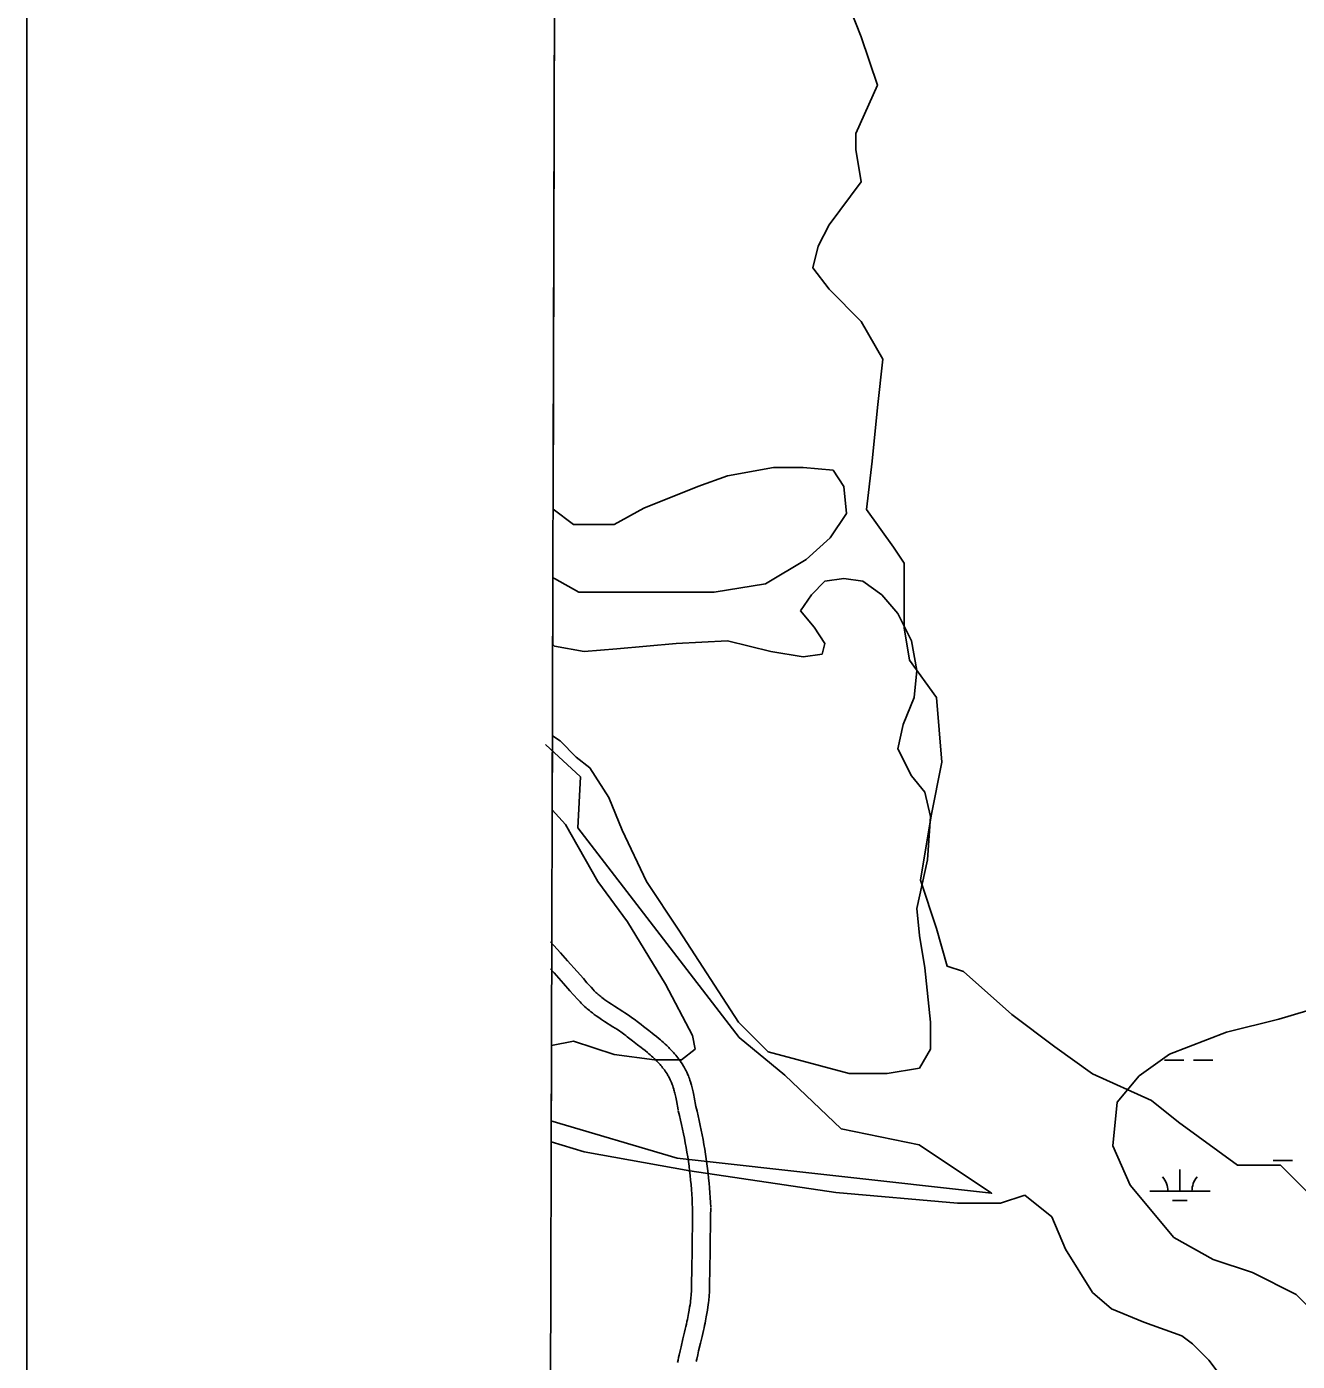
# Model space of a CAD drawing. Extents: x 3177185 to 3215018, y 812988 to 838321.
# Drawn here: x 3180518 to 3182624, y 830860 to 833072 of the extents above; entities that cross this region are included whole.
import ezdxf

# ---------------------------------------------------------------- set-up
doc = ezdxf.new("R2010")
doc.units = 0
for name, color, linetype in [('V-ANNO-SYMB', 7, 'Continuous'), ('V-GRID-FRAM', 7, 'Continuous'), ('V-ROAD-CNTR', 7, 'Continuous'), ('V-SITE-VEGE', 7, 'Continuous'), ('V-TOPO-SHOR', 7, 'Continuous'), ('V-WETL-SWMP', 7, 'Continuous')]:
    doc.layers.add(name, color=color, linetype=linetype)

msp = doc.modelspace()

# ---------------------------------------------------------------- linework, layer by layer
at = {"layer": 'V-ANNO-SYMB'}
msp.add_lwpolyline([(3180518.1, 814196), (3213601.3, 814196), (3213601.3, 837112.6), (3180518.1, 837112.6), (3180518.1, 814196)], dxfattribs=at)
at = {"layer": 'V-GRID-FRAM'}
msp.add_lwpolyline([(3181402.4, 836586.1), (3212801.6, 836513), (3212767.2, 818326.1), (3181352.2, 818399.3), (3181402.4, 836586.1)], dxfattribs=at)
at = {"layer": 'V-ROAD-CNTR'}
for points in [[(3181627.1, 831282.2), (3181624.3, 831297.8), (3181623.7, 831300.9), (3181623.1, 831303.7), (3181622.6, 831306.4), (3181622, 831308.9), (3181621.5, 831311.3), (3181620.9, 831313.5), (3181620.4, 831315.7), (3181619.9, 831317.6), (3181619.3, 831319.6), (3181618.3, 831323), (3181617.3, 831326.1), (3181616.4, 831328.8), (3181615.5, 831331.2), (3181614.7, 831333.3), (3181613.9, 831335.1), (3181613.2, 831336.7), (3181612, 831339.5), (3181611, 831341.6), (3181610.2, 831343.2), (3181609, 831345.5), (3181607.7, 831347.8), (3181606.7, 831349.4), (3181605.8, 831350.9), (3181604.8, 831352.5), (3181603, 831355.3), (3181601.1, 831358), (3181599.2, 831360.6), (3181597.4, 831363.1), (3181595.6, 831365.4), (3181593.8, 831367.6), (3181592, 831369.7), (3181590.3, 831371.7), (3181588.6, 831373.6), (3181586.9, 831375.4), (3181585.3, 831377.1), (3181583.7, 831378.7), (3181582.1, 831380.3), (3181579.1, 831383.2), (3181576.2, 831385.9), (3181573.5, 831388.4), (3181570.9, 831390.7), (3181568.5, 831392.8), (3181566.2, 831394.7), (3181561.9, 831398.2), (3181558.2, 831401.3), (3181554.8, 831403.9), (3181549.1, 831408.4), (3181540.6, 831415), (3181536.4, 831418.3), (3181532.1, 831421.6), (3181529.7, 831423.5), (3181527.2, 831425.4), (3181524.8, 831427.2), (3181522.4, 831428.9), (3181520.2, 831430.5), (3181517.9, 831432), (3181513.7, 831434.9), (3181509.7, 831437.5), (3181505.9, 831439.9), (3181492.2, 831448.6), (3181487.2, 831451.9), (3181483, 831454.7), (3181479.4, 831457.2), (3181476.3, 831459.4), (3181473.7, 831461.3), (3181471.4, 831463.1), (3181469.5, 831464.6), (3181467.8, 831466), (3181466.4, 831467.2), (3181465.2, 831468.2), (3181463.1, 831470.1), (3181461.6, 831471.6), (3181460.5, 831472.6), (3181458.8, 831474.3), (3181457.2, 831476.1), (3181453.6, 831480), (3181446.7, 831487.6), (3181440.8, 831494.3), (3181430.3, 831506.1), (3181414.6, 831523.9), (3181406.7, 831532.8), (3181402.7, 831537.2), (3181386.4, 831555.2)], [(3181597.6, 831276.8), (3181594.8, 831292.3), (3181594.3, 831295.1), (3181593.8, 831297.7), (3181593.2, 831300.1), (3181592.8, 831302.3), (3181592.3, 831304.4), (3181591.8, 831306.3), (3181591.4, 831308.1), (3181590.9, 831309.8), (3181590.5, 831311.3), (3181589.6, 831314.1), (3181588.9, 831316.6), (3181588.1, 831318.7), (3181587.4, 831320.5), (3181586.8, 831322.1), (3181586.3, 831323.5), (3181585.8, 831324.6), (3181584.8, 831326.8), (3181584.1, 831328.3), (3181583.5, 831329.4), (3181582.6, 831331.1), (3181581.6, 831332.8), (3181580.9, 831334), (3181580.2, 831335.2), (3181579.5, 831336.4), (3181578, 831338.7), (3181576.5, 831340.8), (3181575.1, 831342.9), (3181573.6, 831344.8), (3181572.1, 831346.7), (3181570.7, 831348.5), (3181569.3, 831350.2), (3181567.8, 831351.8), (3181566.4, 831353.4), (3181565.1, 831354.8), (3181563.7, 831356.3), (3181562.4, 831357.7), (3181561.1, 831358.9), (3181558.4, 831361.5), (3181555.9, 831363.9), (3181553.5, 831366), (3181551.2, 831368), (3181549, 831369.9), (3181547, 831371.7), (3181543, 831375), (3181539.5, 831377.8), (3181536.3, 831380.3), (3181530.7, 831384.7), (3181522.1, 831391.3), (3181517.8, 831394.7), (3181513.5, 831398.1), (3181511.3, 831399.8), (3181509.2, 831401.4), (3181507.1, 831403), (3181505, 831404.5), (3181503, 831405.9), (3181501.1, 831407.2), (3181497.1, 831409.9), (3181493.3, 831412.4), (3181489.8, 831414.6), (3181476, 831423.4), (3181470.7, 831426.8), (3181466.1, 831429.9), (3181462.1, 831432.6), (3181458.6, 831435.1), (3181455.6, 831437.4), (3181452.9, 831439.5), (3181450.6, 831441.3), (3181448.6, 831442.9), (3181446.9, 831444.4), (3181445.3, 831445.8), (3181442.8, 831448.1), (3181440.8, 831449.9), (3181439.3, 831451.3), (3181437.2, 831453.5), (3181435.2, 831455.6), (3181431.4, 831459.8), (3181424.4, 831467.5), (3181418.3, 831474.3), (3181407.8, 831486.2), (3181392.2, 831504), (3181386.3, 831510.6)], [(3181621.7, 831114), (3181621.3, 831121.8), (3181620.9, 831129.5), (3181620.4, 831137.3), (3181619.8, 831145), (3181619.2, 831152.8), (3181618.4, 831160.5), (3181617.6, 831168.2), (3181616.7, 831175.9), (3181615.8, 831183.6), (3181614.7, 831191.3), (3181613.6, 831199), (3181612.4, 831206.7), (3181611.1, 831214.3), (3181609.7, 831222), (3181608.3, 831229.6), (3181606.8, 831237.2), (3181605.2, 831244.8), (3181603.5, 831252.4), (3181601.8, 831259.9), (3181599.9, 831267.5), (3181598, 831275), (3181597.9, 831275.7)], [(3181651.7, 831115.3), (3181651.3, 831123.3), (3181650.9, 831131.3), (3181650.3, 831139.4), (3181649.7, 831147.4), (3181649.1, 831155.5), (3181648.3, 831163.5), (3181647.4, 831171.5), (3181646.5, 831179.5), (3181645.5, 831187.5), (3181644.4, 831195.5), (3181643.2, 831203.5), (3181642, 831211.5), (3181640.6, 831219.4), (3181639.2, 831227.4), (3181637.7, 831235.3), (3181636.2, 831243.2), (3181634.5, 831251.1), (3181632.8, 831259), (3181631, 831266.8), (3181629.1, 831274.7), (3181627.1, 831282.5), (3181626.9, 831283.2)], [(3181596.9, 830857.9), (3181597.7, 830862), (3181598.5, 830866), (3181599.3, 830869.9), (3181601, 830877.2), (3181602.6, 830884.2), (3181605.6, 830897), (3181608.3, 830908.1), (3181609.4, 830913), (3181610.4, 830917.5), (3181611.4, 830921.7), (3181612.3, 830925.7), (3181613.1, 830929.4), (3181613.8, 830932.8), (3181614.4, 830936.1), (3181615, 830939.1), (3181615.5, 830941.9), (3181616, 830944.5), (3181616.8, 830949.5), (3181617.5, 830953.8), (3181618, 830957.6), (3181618.4, 830960.9), (3181618.8, 830963.7), (3181619, 830966.2), (3181619.2, 830968.4), (3181619.5, 830972.2), (3181619.7, 830975.1), (3181619.8, 830977.2), (3181620, 830980.4), (3181620, 830983.7), (3181620.5, 831016.4), (3181620.9, 831041), (3181621.1, 831059.5), (3181621.4, 831087.1), (3181621.6, 831100.9), (3181621.7, 831114.8)], [(3181627.9, 830859.9), (3181628.6, 830863.5), (3181630.2, 830870.6), (3181631.8, 830877.3), (3181634.8, 830890), (3181637.4, 830901.2), (3181638.6, 830906.2), (3181639.7, 830910.8), (3181640.7, 830915.2), (3181641.6, 830919.3), (3181642.4, 830923.2), (3181643.2, 830926.9), (3181643.9, 830930.3), (3181644.5, 830933.5), (3181645, 830936.5), (3181645.6, 830939.4), (3181646.4, 830944.8), (3181647.2, 830949.5), (3181647.7, 830953.6), (3181648.2, 830957.3), (3181648.6, 830960.5), (3181648.9, 830963.3), (3181649.1, 830965.8), (3181649.4, 830970.1), (3181649.7, 830973.3), (3181649.8, 830975.8), (3181649.9, 830979.5), (3181650, 830983.1), (3181650.5, 831016), (3181650.9, 831040.6), (3181651.1, 831059.1), (3181651.4, 831086.8), (3181651.6, 831100.7), (3181651.7, 831114.5)]]:
    msp.add_lwpolyline(points, dxfattribs=at)
at = {"layer": 'V-SITE-VEGE'}
for p, q in [((3181390.5, 832272.3), (3181397.8, 834898.3)), ((3181679.8, 832328), (3181630.5, 832310.1)), ((3181756, 832341.5), (3181679.8, 832328)), ((3181805.2, 832341.5), (3181756, 832341.5)), ((3181854.5, 832337), (3181805.2, 832341.5)), ((3181872.4, 832310.1), (3181854.5, 832337)), ((3181630.5, 832310.1), (3181540.9, 832274.2)), ((3181876.9, 832265.3), (3181872.4, 832310.1)), ((3181424.4, 832247.3), (3181390.5, 832272.3)), ((3181540.9, 832274.2), (3181491.6, 832247.3)), ((3181850, 832224.9), (3181876.9, 832265.3)), ((3181491.6, 832247.3), (3181424.4, 832247.3)), ((3181809.7, 832189.1), (3181850, 832224.9)), ((3181742.5, 832148.7), (3181809.7, 832189.1)), ((3181389.9, 832048.1), (3181390.2, 832158.9)), ((3181390.2, 832158.9), (3181393, 832157.7)), ((3181393, 832157.7), (3181433.4, 832135.2)), ((3181841.1, 832153.2), (3181818.7, 832130.8)), ((3181872.4, 832157.7), (3181841.1, 832153.2)), ((3181903.8, 832153.2), (3181872.4, 832157.7)), ((3181935.2, 832130.8), (3181903.8, 832153.2)), ((3181433.4, 832135.2), (3181657.4, 832135.2)), ((3181657.4, 832135.2), (3181742.5, 832148.7)), ((3181818.7, 832130.8), (3181800.8, 832103.9)), ((3181962.1, 832099.4), (3181935.2, 832130.8)), ((3181800.8, 832103.9), (3181823.2, 832077)), ((3181984.5, 832054.5), (3181962.1, 832099.4)), ((3181823.2, 832077), (3181841.1, 832050.1)), ((3181393, 832045.6), (3181389.9, 832048.1)), ((3181442.3, 832036.6), (3181393, 832045.6)), ((3181496.1, 832041.1), (3181442.3, 832036.6)), ((3181594.7, 832050.1), (3181496.1, 832041.1)), ((3181679.8, 832054.5), (3181594.7, 832050.1)), ((3181751.5, 832036.6), (3181679.8, 832054.5)), ((3181841.1, 832050.1), (3181836.6, 832032.1)), ((3181993.4, 832005.2), (3181984.5, 832054.5)), ((3181805.2, 832027.6), (3181751.5, 832036.6)), ((3181836.6, 832032.1), (3181805.2, 832027.6)), ((3181988.9, 831960.4), (3181993.4, 832005.2)), ((3181971, 831915.5), (3181988.9, 831960.4)), ((3181962.1, 831875.2), (3181971, 831915.5)), ((3181389.1, 831773.9), (3181389.5, 831896.7)), ((3181389.5, 831896.7), (3181402, 831888.6)), ((3181402, 831888.6), (3181428.9, 831861.7)), ((3181984.5, 831830.3), (3181962.1, 831875.2)), ((3181428.9, 831861.7), (3181451.3, 831843.8)), ((3181451.3, 831843.8), (3181482.7, 831794.5)), ((3182006.9, 831803.4), (3181984.5, 831830.3)), ((3182015.8, 831763.1), (3182006.9, 831803.4)), ((3181482.7, 831794.5), (3181505.1, 831740.7)), ((3181411, 831749.6), (3181389.1, 831773.9)), ((3182011.3, 831691.3), (3182015.8, 831763.1)), ((3181464.7, 831655.5), (3181411, 831749.6)), ((3181505.1, 831740.7), (3181545.4, 831655.5)), ((3181993.4, 831610.6), (3182011.3, 831691.3)), ((3181514, 831588.2), (3181464.7, 831655.5)), ((3181545.4, 831655.5), (3181599.1, 831574.8)), ((3181997.9, 831565.8), (3181993.4, 831610.6)), ((3181576.7, 831485.1), (3181514, 831588.2)), ((3181599.1, 831574.8), (3181697.7, 831422.3)), ((3182006.9, 831512), (3181997.9, 831565.8)), ((3182015.8, 831422.3), (3182006.9, 831512)), ((3181621.5, 831399.9), (3181576.7, 831485.1)), ((3181697.7, 831422.3), (3181747, 831373)), ((3182015.8, 831377.5), (3182015.8, 831422.3)), ((3181626, 831377.5), (3181621.5, 831399.9)), ((3181387.6, 831223.7), (3181388, 831383.7)), ((3181388, 831383.7), (3181424.4, 831390.9)), ((3181424.4, 831390.9), (3181491.6, 831368.5)), ((3181603.6, 831359.5), (3181626, 831377.5)), ((3181997.9, 831346.1), (3182015.8, 831377.5)), ((3181491.6, 831368.5), (3181558.8, 831359.5)), ((3181558.8, 831359.5), (3181603.6, 831359.5)), ((3181747, 831373), (3181881.4, 831337.1)), ((3181881.4, 831337.1), (3181944.1, 831337.1)), ((3181944.1, 831337.1), (3181997.9, 831346.1)), ((3181442.3, 831207.1), (3181387.6, 831223.7)), ((3181617.1, 831175.7), (3181442.3, 831207.1)), ((3181859, 831139.8), (3181617.1, 831175.7)), ((3182060.6, 831121.9), (3181859, 831139.8)), ((3182172.6, 831135.4), (3182132.3, 831121.9)), ((3182217.4, 831099.5), (3182172.6, 831135.4)), ((3182132.3, 831121.9), (3182060.6, 831121.9)), ((3182239.8, 831045.7), (3182217.4, 831099.5)), ((3182284.6, 830973.9), (3182239.8, 831045.7)), ((3182316, 830947), (3182284.6, 830973.9)), ((3182369.8, 830924.6), (3182316, 830947)), ((3182432.5, 830902.2), (3182369.8, 830924.6)), ((3182450.4, 830888.8), (3182432.5, 830902.2)), ((3182477.3, 830861.8), (3182450.4, 830888.8)), ((3182504.2, 830826), (3182477.3, 830861.8))]:
    msp.add_line(p, q, dxfattribs=at)
at = {"layer": 'V-TOPO-SHOR'}
for points in [[(3182694, 831087.4), (3182596, 831185.3), (3182524.8, 831185.3), (3182426.8, 831256.6), (3182382.3, 831292.2), (3182284.3, 831336.7), (3182221.9, 831381.3), (3182150.7, 831434.7), (3182070.5, 831506), (3182043.8, 831514.9), (3182026, 831577.2), (3181999.3, 831657.4), (3182017.1, 831764.2), (3182034.9, 831853.3), (3182026, 831960.2), (3181981.5, 832022.5), (3181972.6, 832076), (3181972.6, 832129.4), (3181972.6, 832182.8), (3181954.8, 832209.6), (3181910.2, 832271.9), (3181919.1, 832352.1), (3181928, 832441.1), (3181936.9, 832521.3), (3181901.3, 832583.6), (3181847.9, 832637.1), (3181821.2, 832672.7), (3181830.1, 832708.3), (3181847.9, 832744), (3181901.3, 832815.2), (3181892.4, 832868.6), (3181892.4, 832895.4), (3181928, 832975.5), (3181901.3, 833055.7), (3181883.5, 833100.2)], [(3181387, 831258.8), (3181596.3, 831196.5), (3182117.3, 831138.6), (3181997.1, 831218.7), (3181867.9, 831245.4), (3181774.4, 831334.5), (3181698.7, 831396.9), (3181431.5, 831744.2), (3181436, 831828.8), (3181378.1, 831882.3)]]:
    msp.add_lwpolyline(points, dxfattribs=at)
at = {"layer": 'V-WETL-SWMP'}
for p, q in [((3182404, 831359.3), (3182436, 831359.3)), ((3182452, 831359.3), (3182484, 831359.3)), ((3182429.4, 831142.1), (3182429.4, 831178.1)), ((3182584, 831192.8), (3182616, 831192.8)), ((3182379.4, 831142.1), (3182479.4, 831142.1)), ((3182417.4, 831126.6), (3182441.4, 831126.6))]:
    msp.add_line(p, q, dxfattribs=at)
msp.add_lwpolyline([(3182774.1, 830818.8), (3182622.2, 830970.9), (3182549.8, 831007.1), (3182484.7, 831028.8), (3182419.6, 831065), (3182347.2, 831151.9), (3182318.3, 831217.1), (3182325.5, 831289.5), (3182361.7, 831333), (3182412.3, 831369.2), (3182506.4, 831405.4), (3182593.2, 831427.1), (3182665.6, 831448.8)], dxfattribs=at)
for centre, start, end in [((3182374.1, 831142.5), 359.2282, 40.7718), ((3182484.6, 831142.5), 139.2282, 180.7718)]:
    msp.add_arc(centre, 35.2, start, end, dxfattribs=at)

doc.saveas('drawing.dxf')
